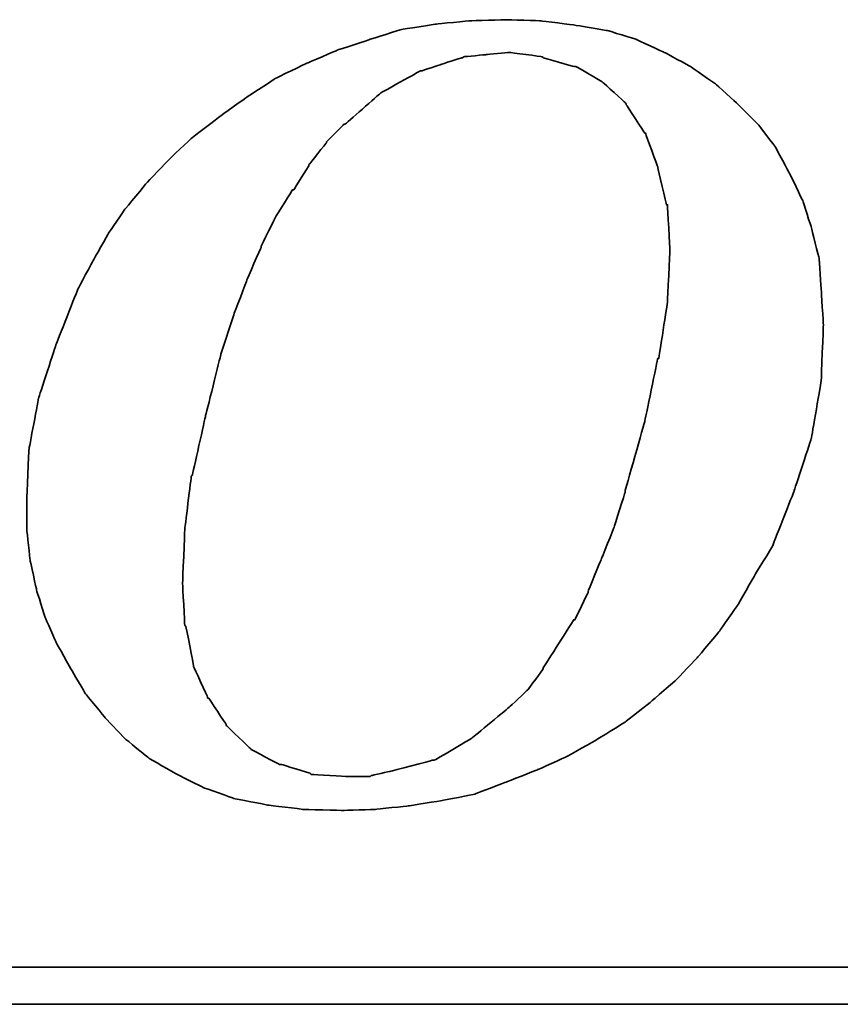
# Model space of a CAD drawing. Header units: millimetres. Extents: x -1108 to 3135, y -1596 to 860.
# Tile 363 of 649: x 1001.58 to 1006.64, y -1565.53 to -1559.45. Entities that reach past the tile are written whole.
import ezdxf

# ---------------------------------------------------------------- set-up
doc = ezdxf.new("R2010")
doc.units = ezdxf.units.MM
doc.layers.add('DIM', color=4, linetype='CONTINUOUS')
doc.layers.add('layer 1', color=7, linetype='CONTINUOUS')

# ---------------------------------------------------------------- blocks, each defined once
blk = doc.blocks.new('TBI MOTION logo(完整正式版)')
at = {"layer": 'layer 1', "color": 22, "lineweight": 35}
for points, knots in [([(35.79625, -6.98375), (35.79625, -6.98375), (36.23125, -7.43875), (36.23125, -7.43875), (36.23125, -7.43875), (36.23125, -7.43875), (36.75625, -7.87125), (36.75625, -7.87125), (36.75625, -7.87125), (36.75625, -7.87125), (37.33125, -8.20375), (37.33125, -8.20375), (37.33125, -8.20375), (37.33125, -8.20375), (37.95625, -8.51875), (37.95625, -8.51875), (37.95625, -8.51875), (37.95625, -8.51875), (38.62625, -8.75875), (38.62625, -8.75875), (38.62625, -8.75875), (38.62625, -8.75875), (39.37125, -8.90375), (39.37125, -8.90375), (39.37125, -8.90375), (39.37125, -8.90375), (40.14125, -8.99875), (40.14125, -8.99875), (40.14125, -8.99875), (40.14125, -8.99875), (41.02625, -9.02375), (41.02625, -9.02375), (41.02625, -9.02375), (41.02625, -9.02375), (41.74625, -8.99875), (41.74625, -8.99875), (41.74625, -8.99875), (41.74625, -8.99875), (42.46625, -8.92375), (42.46625, -8.92375), (42.46625, -8.92375), (42.46625, -8.92375), (43.21125, -8.80625), (43.21125, -8.80625), (43.21125, -8.80625), (43.21125, -8.80625), (43.93125, -8.66375), (43.93125, -8.66375), (43.93125, -8.66375), (43.93125, -8.66375), (44.62625, -8.39875), (44.62625, -8.39875), (44.62625, -8.39875), (44.62625, -8.39875), (45.29625, -8.13375), (45.29625, -8.13375), (45.29625, -8.13375), (45.29625, -8.13375), (45.94625, -7.84375), (45.94625, -7.84375), (45.94625, -7.84375), (45.94625, -7.84375), (46.61625, -7.46375), (46.61625, -7.46375), (46.61625, -7.46375), (46.61625, -7.46375), (47.24125, -7.07875), (47.24125, -7.07875), (47.24125, -7.07875), (47.24125, -7.07875), (47.81625, -6.62375), (47.81625, -6.62375), (47.81625, -6.62375), (47.81625, -6.62375), (48.36875, -6.14375), (48.36875, -6.14375), (48.36875, -6.14375), (48.36875, -6.14375), (48.84625, -5.64125), (48.84625, -5.64125), (48.84625, -5.64125), (48.84625, -5.64125), (49.32625, -5.06375), (49.32625, -5.06375), (49.32625, -5.06375), (49.32625, -5.06375), (49.71125, -4.51374), (49.71125, -4.51374), (49.71125, -4.51374), (49.71125, -4.51374), (50.09625, -3.83874), (50.09625, -3.83874), (50.09625, -3.83874), (50.09625, -3.83874), (50.48125, -3.21374), (50.48125, -3.21374), (50.48125, -3.21374), (50.48125, -3.21374), (50.96125, -1.99125), (50.96125, -1.99125), (50.96125, -1.99125), (50.96125, -1.99125), (51.34375, -0.81875), (51.34375, -0.81875), (51.34375, -0.81875), (51.34375, -0.81875), (51.56125, 0.45624), (51.56125, 0.45624), (51.56125, 0.45624), (51.56125, 0.45624), (51.60625, 1.67624), (51.60625, 1.67624), (51.60625, 1.67624), (51.60625, 1.67624), (51.56125, 2.44625), (51.56125, 2.44625), (51.56125, 2.44625), (51.56125, 2.44625), (51.51125, 3.14125), (51.51125, 3.14125), (51.51125, 3.14125), (51.51125, 3.14125), (51.34375, 3.81125), (51.34375, 3.81125), (51.34375, 3.81125), (51.34375, 3.81125), (51.15125, 4.41125), (51.15125, 4.41125), (51.15125, 4.41125), (51.15125, 4.41125), (50.86125, 5.01125), (50.86125, 5.01125), (50.86125, 5.01125), (50.86125, 5.01125), (50.55125, 5.58875), (50.55125, 5.58875), (50.55125, 5.58875), (50.55125, 5.58875), (50.16625, 6.09125), (50.16625, 6.09125), (50.16625, 6.09125), (50.16625, 6.09125), (49.71125, 6.54875), (49.71125, 6.54875), (49.71125, 6.54875), (49.71125, 6.54875), (49.23125, 6.98125), (49.23125, 6.98125), (49.23125, 6.98125), (49.23125, 6.98125), (48.67875, 7.36625), (48.67875, 7.36625), (48.67875, 7.36625), (48.67875, 7.36625), (48.10375, 7.67625), (48.10375, 7.67625), (48.10375, 7.67625), (48.10375, 7.67625), (47.48125, 7.96375), (47.48125, 7.96375), (47.48125, 7.96375), (47.48125, 7.96375), (46.85625, 8.15625), (46.85625, 8.15625), (46.85625, 8.15625), (46.85625, 8.15625), (46.13625, 8.27624), (46.13625, 8.27624), (46.13625, 8.27624), (46.13625, 8.27624), (45.39125, 8.37125), (45.39125, 8.37125), (45.39125, 8.37125), (45.39125, 8.37125), (44.62625, 8.39624), (44.62625, 8.39624), (44.62625, 8.39624), (44.62625, 8.39624), (43.83625, 8.37125), (43.83625, 8.37125), (43.83625, 8.37125), (43.83625, 8.37125), (43.09125, 8.30125), (43.09125, 8.30125), (43.09125, 8.30125), (43.09125, 8.30125), (42.32125, 8.18125), (42.32125, 8.18125), (42.32125, 8.18125), (42.32125, 8.18125), (41.62875, 7.96375), (41.62875, 7.96375), (41.62875, 7.96375), (41.62875, 7.96375), (40.90625, 7.72625), (40.90625, 7.72625), (40.90625, 7.72625), (40.90625, 7.72625), (40.23624, 7.43625), (40.23624, 7.43625), (40.23624, 7.43625), (40.23624, 7.43625), (39.54124, 7.10125), (39.54124, 7.10125), (39.54124, 7.10125), (39.54124, 7.10125), (38.91625, 6.69125), (38.91625, 6.69125), (38.91625, 6.69125), (38.91625, 6.69125), (38.31625, 6.26125), (38.31625, 6.26125), (38.31625, 6.26125), (38.31625, 6.26125), (37.69125, 5.78125), (37.69125, 5.78125), (37.69125, 5.78125), (37.69125, 5.78125), (37.18625, 5.30125), (37.18625, 5.30125), (37.18625, 5.30125), (37.18625, 5.30125), (36.70625, 4.79624), (36.70625, 4.79624), (36.70625, 4.79624), (36.70625, 4.79624), (36.23125, 4.22125), (36.23125, 4.22125), (36.23125, 4.22125), (36.23125, 4.22125), (35.87124, 3.69375), (35.87124, 3.69375), (35.87124, 3.69375), (35.87124, 3.69375), (35.53125, 3.09125), (35.53125, 3.09125), (35.53125, 3.09125), (35.53125, 3.09125), (35.19875, 2.47125), (35.19875, 2.47125), (35.19875, 2.47125), (35.19875, 2.47125), (34.71625, 1.24625), (34.71625, 1.24625), (34.71625, 1.24625), (34.71625, 1.24625), (34.33125, 0.06874), (34.33125, 0.06874), (34.33125, 0.06874), (34.33125, 0.06874), (34.11625, -1.07875), (34.11625, -1.07875), (34.11625, -1.07875), (34.11625, -1.07875), (34.07125, -2.15875), (34.07125, -2.15875), (34.07125, -2.15875), (34.07125, -2.15875), (34.07125, -2.85375), (34.07125, -2.85375), (34.07125, -2.85375), (34.07125, -2.85375), (34.14125, -3.50375), (34.14125, -3.50375), (34.14125, -3.50375), (34.14125, -3.50375), (34.28625, -4.17375), (34.28625, -4.17375), (34.28625, -4.17375), (34.28625, -4.17375), (34.47625, -4.77624), (34.47625, -4.77624), (34.47625, -4.77624), (34.47625, -4.77624), (34.71625, -5.32625), (34.71625, -5.32625), (34.71625, -5.32625), (34.71625, -5.32625), (35.05375, -5.92875), (35.05375, -5.92875), (35.05375, -5.92875), (35.05375, -5.92875), (35.36375, -6.45375), (35.36375, -6.45375), (35.36375, -6.45375), (35.36375, -6.45375), (35.79625, -6.98375), (35.79625, -6.98375)], [0, 0, 0, 0, 0.01388889, 0.01388889, 0.01388889, 0.0138889, 0.02777778, 0.02777778, 0.02777778, 0.02777779, 0.04166667, 0.04166667, 0.04166667, 0.04166668, 0.05555556, 0.05555556, 0.05555556, 0.05555557, 0.06944444, 0.06944444, 0.06944444, 0.06944445, 0.08333333, 0.08333333, 0.08333333, 0.08333334, 0.09722222, 0.09722222, 0.09722222, 0.09722223, 0.11111111, 0.11111111, 0.11111111, 0.11111112, 0.125, 0.125, 0.125, 0.12500001, 0.13888889, 0.13888889, 0.13888889, 0.1388889, 0.15277778, 0.15277778, 0.15277778, 0.15277779, 0.16666667, 0.16666667, 0.16666667, 0.16666668, 0.18055556, 0.18055556, 0.18055556, 0.18055557, 0.19444444, 0.19444444, 0.19444444, 0.19444445, 0.20833333, 0.20833333, 0.20833333, 0.20833334, 0.22222222, 0.22222222, 0.22222222, 0.22222223, 0.23611111, 0.23611111, 0.23611111, 0.23611112, 0.25, 0.25, 0.25, 0.25000001, 0.26388889, 0.26388889, 0.26388889, 0.2638889, 0.27777778, 0.27777778, 0.27777778, 0.27777779, 0.29166667, 0.29166667, 0.29166667, 0.29166668, 0.30555556, 0.30555556, 0.30555556, 0.30555557, 0.31944444, 0.31944444, 0.31944444, 0.31944445, 0.33333333, 0.33333333, 0.33333333, 0.33333334, 0.34722222, 0.34722222, 0.34722222, 0.34722223, 0.36111111, 0.36111111, 0.36111111, 0.36111112, 0.375, 0.375, 0.375, 0.37500001, 0.38888889, 0.38888889, 0.38888889, 0.3888889, 0.40277778, 0.40277778, 0.40277778, 0.40277779, 0.41666667, 0.41666667, 0.41666667, 0.41666668, 0.43055556, 0.43055556, 0.43055556, 0.43055557, 0.44444444, 0.44444444, 0.44444444, 0.44444445, 0.45833333, 0.45833333, 0.45833333, 0.45833334, 0.47222222, 0.47222222, 0.47222222, 0.47222223, 0.48611111, 0.48611111, 0.48611111, 0.48611112, 0.5, 0.5, 0.5, 0.50000001, 0.51388889, 0.51388889, 0.51388889, 0.5138889, 0.52777778, 0.52777778, 0.52777778, 0.52777779, 0.54166667, 0.54166667, 0.54166667, 0.54166668, 0.55555556, 0.55555556, 0.55555556, 0.55555557, 0.56944444, 0.56944444, 0.56944444, 0.56944445, 0.58333333, 0.58333333, 0.58333333, 0.58333334, 0.59722222, 0.59722222, 0.59722222, 0.59722223, 0.61111111, 0.61111111, 0.61111111, 0.61111112, 0.625, 0.625, 0.625, 0.62500001, 0.63888889, 0.63888889, 0.63888889, 0.6388889, 0.65277778, 0.65277778, 0.65277778, 0.65277779, 0.66666667, 0.66666667, 0.66666667, 0.66666668, 0.68055556, 0.68055556, 0.68055556, 0.68055557, 0.69444444, 0.69444444, 0.69444444, 0.69444445, 0.70833333, 0.70833333, 0.70833333, 0.70833334, 0.72222222, 0.72222222, 0.72222222, 0.72222223, 0.73611111, 0.73611111, 0.73611111, 0.73611112, 0.75, 0.75, 0.75, 0.75000001, 0.76388889, 0.76388889, 0.76388889, 0.7638889, 0.77777778, 0.77777778, 0.77777778, 0.77777779, 0.79166667, 0.79166667, 0.79166667, 0.79166668, 0.80555556, 0.80555556, 0.80555556, 0.80555557, 0.81944444, 0.81944444, 0.81944444, 0.81944445, 0.83333333, 0.83333333, 0.83333333, 0.83333334, 0.84722222, 0.84722222, 0.84722222, 0.84722223, 0.86111111, 0.86111111, 0.86111111, 0.86111112, 0.875, 0.875, 0.875, 0.87500001, 0.88888889, 0.88888889, 0.88888889, 0.8888889, 0.90277778, 0.90277778, 0.90277778, 0.90277779, 0.91666667, 0.91666667, 0.91666667, 0.91666668, 0.93055556, 0.93055556, 0.93055556, 0.93055557, 0.94444444, 0.94444444, 0.94444444, 0.94444445, 0.95833333, 0.95833333, 0.95833333, 0.95833334, 0.97222222, 0.97222222, 0.97222222, 0.97222223, 0.98611111, 0.98611111, 0.98611111, 0.98611112, 1, 1, 1, 1]), ([(38.33875, 1.03124), (38.33875, 1.03124), (38.62625, 1.89625), (38.62625, 1.89625), (38.62625, 1.89625), (38.62625, 1.89625), (38.91625, 2.66375), (38.91625, 2.66375), (38.91625, 2.66375), (38.91625, 2.66375), (39.22625, 3.38125), (39.22625, 3.38125), (39.22625, 3.38125), (39.22625, 3.38125), (39.22625, 3.40624), (39.22625, 3.40624), (39.22625, 3.40624), (39.22625, 3.40624), (39.56124, 4.07624), (39.56124, 4.07624), (39.56124, 4.07624), (39.56124, 4.07624), (39.92125, 4.65125), (39.92125, 4.65125), (39.92125, 4.65125), (39.92125, 4.65125), (39.94625, 4.65125), (39.94625, 4.65125), (39.94625, 4.65125), (39.94625, 4.65125), (40.28125, 5.17875), (40.28125, 5.17875), (40.28125, 5.17875), (40.28125, 5.17875), (40.28125, 5.20375), (40.28125, 5.20375), (40.28125, 5.20375), (40.28125, 5.20375), (40.66875, 5.68625), (40.66875, 5.68625), (40.66875, 5.68625), (40.66875, 5.68625), (40.66875, 5.70625), (40.66875, 5.70625), (40.66875, 5.70625), (40.66875, 5.70625), (41.05124, 6.09125), (41.05124, 6.09125), (41.05124, 6.09125), (41.05124, 6.09125), (41.07625, 6.09125), (41.07625, 6.09125), (41.07625, 6.09125), (41.07625, 6.09125), (41.84125, 6.76625), (41.84125, 6.76625), (41.84125, 6.76625), (41.84125, 6.76625), (41.86625, 6.78625), (41.86625, 6.78625), (41.86625, 6.78625), (41.86625, 6.78625), (42.73125, 7.26624), (42.73125, 7.26624), (42.73125, 7.26624), (42.73125, 7.26624), (42.75625, 7.26624), (42.75625, 7.26624), (42.75625, 7.26624), (42.75625, 7.26624), (43.18625, 7.41125), (43.18625, 7.41125), (43.18625, 7.41125), (43.18625, 7.41125), (43.64125, 7.55625), (43.64125, 7.55625), (43.64125, 7.55625), (43.64125, 7.55625), (43.66625, 7.55625), (43.66625, 7.55625), (43.66625, 7.55625), (43.66625, 7.55625), (43.69125, 7.58124), (43.69125, 7.58124), (43.69125, 7.58124), (43.69125, 7.58124), (44.19125, 7.62625), (44.19125, 7.62625), (44.19125, 7.62625), (44.19125, 7.62625), (44.67125, 7.67625), (44.67125, 7.67625), (44.67125, 7.67625), (44.67125, 7.67625), (44.69625, 7.67625), (44.69625, 7.67625), (44.69625, 7.67625), (44.69625, 7.67625), (45.41875, 7.58124), (45.41875, 7.58124), (45.41875, 7.58124), (45.41875, 7.58124), (45.44125, 7.55625), (45.44125, 7.55625), (45.44125, 7.55625), (45.44125, 7.55625), (46.11125, 7.36625), (46.11125, 7.36625), (46.11125, 7.36625), (46.11125, 7.36625), (46.13625, 7.36625), (46.13625, 7.36625), (46.13625, 7.36625), (46.13625, 7.36625), (46.15875, 7.36625), (46.15875, 7.36625), (46.15875, 7.36625), (46.15875, 7.36625), (46.73625, 7.02624), (46.73625, 7.02624), (46.73625, 7.02624), (46.73625, 7.02624), (46.76125, 7.00624), (46.76125, 7.00624), (46.76125, 7.00624), (46.76125, 7.00624), (47.24125, 6.57124), (47.24125, 6.57124), (47.24125, 6.57124), (47.24125, 6.57124), (47.26625, 6.54875), (47.26625, 6.54875), (47.26625, 6.54875), (47.26625, 6.54875), (47.26625, 6.52375), (47.26625, 6.52375), (47.26625, 6.52375), (47.26625, 6.52375), (47.67375, 5.89875), (47.67375, 5.89875), (47.67375, 5.89875), (47.67375, 5.89875), (47.69625, 5.89875), (47.69625, 5.89875), (47.69625, 5.89875), (47.69625, 5.89875), (47.69625, 5.87625), (47.69625, 5.87625), (47.69625, 5.87625), (47.69625, 5.87625), (47.96125, 5.15625), (47.96125, 5.15625), (47.96125, 5.15625), (47.96125, 5.15625), (47.96125, 5.13125), (47.96125, 5.13125), (47.96125, 5.13125), (47.96125, 5.13125), (48.15125, 4.31875), (48.15125, 4.31875), (48.15125, 4.31875), (48.15125, 4.31875), (48.17625, 4.31875), (48.17625, 4.31875), (48.17625, 4.31875), (48.17625, 4.31875), (48.17625, 4.29125), (48.17625, 4.29125), (48.17625, 4.29125), (48.17625, 4.29125), (48.22625, 3.33125), (48.22625, 3.33125), (48.22625, 3.33125), (48.22625, 3.33125), (48.22625, 3.30875), (48.22625, 3.30875), (48.22625, 3.30875), (48.22625, 3.30875), (48.17625, 2.20624), (48.17625, 2.20624), (48.17625, 2.20624), (48.17625, 2.20624), (48.17625, 2.18124), (48.17625, 2.18124), (48.17625, 2.18124), (48.17625, 2.18124), (47.98375, 0.93624), (47.98375, 0.93624), (47.98375, 0.93624), (47.98375, 0.93624), (47.96125, 0.93624), (47.96125, 0.93624), (47.96125, 0.93624), (47.96125, 0.93624), (47.67375, -0.45874), (47.67375, -0.45874), (47.67375, -0.45874), (47.67375, -0.45874), (47.24125, -1.99125), (47.24125, -1.99125), (47.24125, -1.99125), (47.24125, -1.99125), (47.24125, -2.01874), (47.24125, -2.01874), (47.24125, -2.01874), (47.24125, -2.01874), (47.00125, -2.78375), (47.00125, -2.78375), (47.00125, -2.78375), (47.00125, -2.78375), (46.71125, -3.50375), (46.71125, -3.50375), (46.71125, -3.50375), (46.71125, -3.50375), (46.42625, -4.19875), (46.42625, -4.19875), (46.42625, -4.19875), (46.42625, -4.19875), (46.42625, -4.22375), (46.42625, -4.22375), (46.42625, -4.22375), (46.42625, -4.22375), (46.13625, -4.82374), (46.13625, -4.82374), (46.13625, -4.82374), (46.13625, -4.82374), (46.11125, -4.82374), (46.11125, -4.82374), (46.11125, -4.82374), (46.11125, -4.82374), (45.77625, -5.35125), (45.77625, -5.35125), (45.77625, -5.35125), (45.77625, -5.35125), (45.44125, -5.87875), (45.44125, -5.87875), (45.44125, -5.87875), (45.44125, -5.87875), (45.44125, -5.90375), (45.44125, -5.90375), (45.44125, -5.90375), (45.44125, -5.90375), (45.10625, -6.35875), (45.10625, -6.35875), (45.10625, -6.35875), (45.10625, -6.35875), (45.08125, -6.38375), (45.08125, -6.38375), (45.08125, -6.38375), (45.08125, -6.38375), (44.69625, -6.74375), (44.69625, -6.74375), (44.69625, -6.74375), (44.69625, -6.74375), (43.88375, -7.41625), (43.88375, -7.41625), (43.88375, -7.41625), (43.88375, -7.41625), (43.85625, -7.43875), (43.85625, -7.43875), (43.85625, -7.43875), (43.85625, -7.43875), (43.04125, -7.91875), (43.04125, -7.91875), (43.04125, -7.91875), (43.04125, -7.91875), (43.01625, -7.91875), (43.01625, -7.91875), (43.01625, -7.91875), (43.01625, -7.91875), (42.99625, -7.91875), (42.99625, -7.91875), (42.99625, -7.91875), (42.99625, -7.91875), (42.08125, -8.15875), (42.08125, -8.15875), (42.08125, -8.15875), (42.08125, -8.15875), (41.65125, -8.25625), (41.65125, -8.25625), (41.65125, -8.25625), (41.65125, -8.25625), (41.62875, -8.27875), (41.62875, -8.27875), (41.62875, -8.27875), (41.62875, -8.27875), (41.60125, -8.27875), (41.60125, -8.27875), (41.60125, -8.27875), (41.60125, -8.27875), (41.12125, -8.27875), (41.12125, -8.27875), (41.12125, -8.27875), (41.12125, -8.27875), (40.35624, -8.23125), (40.35624, -8.23125), (40.35624, -8.23125), (40.35624, -8.23125), (40.33125, -8.23125), (40.33125, -8.23125), (40.33125, -8.23125), (40.33125, -8.23125), (40.30625, -8.20375), (40.30625, -8.20375), (40.30625, -8.20375), (40.30625, -8.20375), (39.68375, -8.01375), (39.68375, -8.01375), (39.68375, -8.01375), (39.68375, -8.01375), (39.66124, -8.01375), (39.66124, -8.01375), (39.66124, -8.01375), (39.66124, -8.01375), (39.63625, -8.01375), (39.63625, -8.01375), (39.63625, -8.01375), (39.63625, -8.01375), (39.01125, -7.67875), (39.01125, -7.67875), (39.01125, -7.67875), (39.01125, -7.67875), (38.98875, -7.65375), (38.98875, -7.65375), (38.98875, -7.65375), (38.98875, -7.65375), (38.48625, -7.17375), (38.48625, -7.17375), (38.48625, -7.17375), (38.48625, -7.17375), (38.45875, -7.14875), (38.45875, -7.14875), (38.45875, -7.14875), (38.45875, -7.14875), (38.45875, -7.12875), (38.45875, -7.12875), (38.45875, -7.12875), (38.45875, -7.12875), (38.07625, -6.54875), (38.07625, -6.54875), (38.07625, -6.54875), (38.07625, -6.54875), (38.05125, -6.54875), (38.05125, -6.54875), (38.05125, -6.54875), (38.05125, -6.54875), (38.05125, -6.52875), (38.05125, -6.52875), (38.05125, -6.52875), (38.05125, -6.52875), (37.74125, -5.85375), (37.74125, -5.85375), (37.74125, -5.85375), (37.74125, -5.85375), (37.74125, -5.82875), (37.74125, -5.82875), (37.74125, -5.82875), (37.74125, -5.82875), (37.57375, -4.96875), (37.57375, -4.96875), (37.57375, -4.96875), (37.57375, -4.96875), (37.54625, -4.94375), (37.54625, -4.94375), (37.54625, -4.94375), (37.54625, -4.94375), (37.50125, -4.03375), (37.50125, -4.03375), (37.50125, -4.03375), (37.50125, -4.03375), (37.50125, -4.00875), (37.50125, -4.00875), (37.50125, -4.00875), (37.50125, -4.00875), (37.54625, -2.85375), (37.54625, -2.85375), (37.54625, -2.85375), (37.54625, -2.85375), (37.69125, -1.65875), (37.69125, -1.65875), (37.69125, -1.65875), (37.69125, -1.65875), (37.71624, -1.63375), (37.71624, -1.63375), (37.71624, -1.63375), (37.71624, -1.63375), (38.00375, -0.33875), (38.00375, -0.33875), (38.00375, -0.33875), (38.00375, -0.33875), (38.33875, 1.00624), (38.33875, 1.00624), (38.33875, 1.00624), (38.33875, 1.00624), (38.33875, 1.03124), (38.33875, 1.03124)], [0, 0, 0, 0, 0.01010101, 0.01010101, 0.01010101, 0.01010102, 0.02020202, 0.02020202, 0.02020202, 0.02020203, 0.03030303, 0.03030303, 0.03030303, 0.03030304, 0.04040404, 0.04040404, 0.04040404, 0.04040405, 0.05050505, 0.05050505, 0.05050505, 0.05050506, 0.06060606, 0.06060606, 0.06060606, 0.06060607, 0.07070707, 0.07070707, 0.07070707, 0.07070708, 0.08080808, 0.08080808, 0.08080808, 0.08080809, 0.09090909, 0.09090909, 0.09090909, 0.0909091, 0.1010101, 0.1010101, 0.1010101, 0.10101011, 0.11111111, 0.11111111, 0.11111111, 0.11111112, 0.12121212, 0.12121212, 0.12121212, 0.12121213, 0.13131313, 0.13131313, 0.13131313, 0.13131314, 0.14141414, 0.14141414, 0.14141414, 0.14141415, 0.15151515, 0.15151515, 0.15151515, 0.15151516, 0.16161616, 0.16161616, 0.16161616, 0.16161617, 0.17171717, 0.17171717, 0.17171717, 0.17171718, 0.18181818, 0.18181818, 0.18181818, 0.18181819, 0.19191919, 0.19191919, 0.19191919, 0.1919192, 0.2020202, 0.2020202, 0.2020202, 0.20202021, 0.21212121, 0.21212121, 0.21212121, 0.21212122, 0.22222222, 0.22222222, 0.22222222, 0.22222223, 0.23232323, 0.23232323, 0.23232323, 0.23232324, 0.24242424, 0.24242424, 0.24242424, 0.24242425, 0.25252525, 0.25252525, 0.25252525, 0.25252526, 0.26262626, 0.26262626, 0.26262626, 0.26262627, 0.27272727, 0.27272727, 0.27272727, 0.27272728, 0.28282828, 0.28282828, 0.28282828, 0.28282829, 0.29292929, 0.29292929, 0.29292929, 0.2929293, 0.3030303, 0.3030303, 0.3030303, 0.30303031, 0.31313131, 0.31313131, 0.31313131, 0.31313132, 0.32323232, 0.32323232, 0.32323232, 0.32323233, 0.33333333, 0.33333333, 0.33333333, 0.33333334, 0.34343434, 0.34343434, 0.34343434, 0.34343435, 0.35353535, 0.35353535, 0.35353535, 0.35353536, 0.36363636, 0.36363636, 0.36363636, 0.36363637, 0.37373737, 0.37373737, 0.37373737, 0.37373738, 0.38383838, 0.38383838, 0.38383838, 0.38383839, 0.39393939, 0.39393939, 0.39393939, 0.3939394, 0.4040404, 0.4040404, 0.4040404, 0.40404041, 0.41414141, 0.41414141, 0.41414141, 0.41414142, 0.42424242, 0.42424242, 0.42424242, 0.42424243, 0.43434343, 0.43434343, 0.43434343, 0.43434344, 0.44444444, 0.44444444, 0.44444444, 0.44444445, 0.45454545, 0.45454545, 0.45454545, 0.45454546, 0.46464646, 0.46464646, 0.46464646, 0.46464647, 0.47474747, 0.47474747, 0.47474747, 0.47474748, 0.48484848, 0.48484848, 0.48484848, 0.48484849, 0.49494949, 0.49494949, 0.49494949, 0.4949495, 0.50505051, 0.50505051, 0.50505051, 0.50505052, 0.51515152, 0.51515152, 0.51515152, 0.51515153, 0.52525253, 0.52525253, 0.52525253, 0.52525254, 0.53535354, 0.53535354, 0.53535354, 0.53535355, 0.54545455, 0.54545455, 0.54545455, 0.54545456, 0.55555556, 0.55555556, 0.55555556, 0.55555557, 0.56565657, 0.56565657, 0.56565657, 0.56565658, 0.57575758, 0.57575758, 0.57575758, 0.57575759, 0.58585859, 0.58585859, 0.58585859, 0.5858586, 0.5959596, 0.5959596, 0.5959596, 0.59595961, 0.60606061, 0.60606061, 0.60606061, 0.60606062, 0.61616162, 0.61616162, 0.61616162, 0.61616163, 0.62626263, 0.62626263, 0.62626263, 0.62626264, 0.63636364, 0.63636364, 0.63636364, 0.63636365, 0.64646465, 0.64646465, 0.64646465, 0.64646466, 0.65656566, 0.65656566, 0.65656566, 0.65656567, 0.66666667, 0.66666667, 0.66666667, 0.66666668, 0.67676768, 0.67676768, 0.67676768, 0.67676769, 0.68686869, 0.68686869, 0.68686869, 0.6868687, 0.6969697, 0.6969697, 0.6969697, 0.69696971, 0.70707071, 0.70707071, 0.70707071, 0.70707072, 0.71717172, 0.71717172, 0.71717172, 0.71717173, 0.72727273, 0.72727273, 0.72727273, 0.72727274, 0.73737374, 0.73737374, 0.73737374, 0.73737375, 0.74747475, 0.74747475, 0.74747475, 0.74747476, 0.75757576, 0.75757576, 0.75757576, 0.75757577, 0.76767677, 0.76767677, 0.76767677, 0.76767678, 0.77777778, 0.77777778, 0.77777778, 0.77777779, 0.78787879, 0.78787879, 0.78787879, 0.7878788, 0.7979798, 0.7979798, 0.7979798, 0.79797981, 0.80808081, 0.80808081, 0.80808081, 0.80808082, 0.81818182, 0.81818182, 0.81818182, 0.81818183, 0.82828283, 0.82828283, 0.82828283, 0.82828284, 0.83838384, 0.83838384, 0.83838384, 0.83838385, 0.84848485, 0.84848485, 0.84848485, 0.84848486, 0.85858586, 0.85858586, 0.85858586, 0.85858587, 0.86868687, 0.86868687, 0.86868687, 0.86868688, 0.87878788, 0.87878788, 0.87878788, 0.87878789, 0.88888889, 0.88888889, 0.88888889, 0.8888889, 0.8989899, 0.8989899, 0.8989899, 0.89898991, 0.90909091, 0.90909091, 0.90909091, 0.90909092, 0.91919192, 0.91919192, 0.91919192, 0.91919193, 0.92929293, 0.92929293, 0.92929293, 0.92929294, 0.93939394, 0.93939394, 0.93939394, 0.93939395, 0.94949495, 0.94949495, 0.94949495, 0.94949496, 0.95959596, 0.95959596, 0.95959596, 0.95959597, 0.96969697, 0.96969697, 0.96969697, 0.96969698, 0.97979798, 0.97979798, 0.97979798, 0.97979799, 0.98989899, 0.98989899, 0.98989899, 0.989899, 1, 1, 1, 1]), ([(75.90875, -9.47875), (75.90875, -9.47875), (75.90875, -12.28625), (75.90875, -12.28625), (75.90875, -12.28625), (75.90875, -12.28625), (75.90875, -12.47875), (75.90875, -12.47875), (75.90875, -12.47875), (75.90875, -12.47875), (75.71625, -12.47875), (75.71625, -12.47875), (75.71625, -12.47875), (75.71625, -12.47875), (-88.32875, -12.47875), (-88.32875, -12.47875), (-88.32875, -12.47875), (-88.32875, -12.47875), (-88.32875, -13.29375), (-88.32875, -13.29375), (-88.32875, -13.29375), (-88.32875, -13.29375), (82.89125, -13.29375), (82.89125, -13.29375), (82.89125, -13.29375), (82.89125, -13.29375), (75.90875, -9.47875), (75.90875, -9.47875)], [0, 0, 0, 0, 0.14285714, 0.14285714, 0.14285714, 0.14285715, 0.28571429, 0.28571429, 0.28571429, 0.2857143, 0.42857143, 0.42857143, 0.42857143, 0.42857144, 0.57142857, 0.57142857, 0.57142857, 0.57142858, 0.71428571, 0.71428571, 0.71428571, 0.71428572, 0.85714286, 0.85714286, 0.85714286, 0.85714287, 1, 1, 1, 1])]:
    blk.add_open_spline(points, degree=3, knots=knots, dxfattribs=at)

msp = doc.modelspace()

# ---------------------------------------------------------------- block references
at = {"layer": 'DIM', "color": 7, "xscale": 0.2802190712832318, "yscale": 0.2802190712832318, "zscale": 0.2802190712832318}
msp.add_blockref('TBI MOTION logo(完整正式版)', (992.0792, -1561.8055), dxfattribs=at)

doc.saveas('drawing.dxf')
